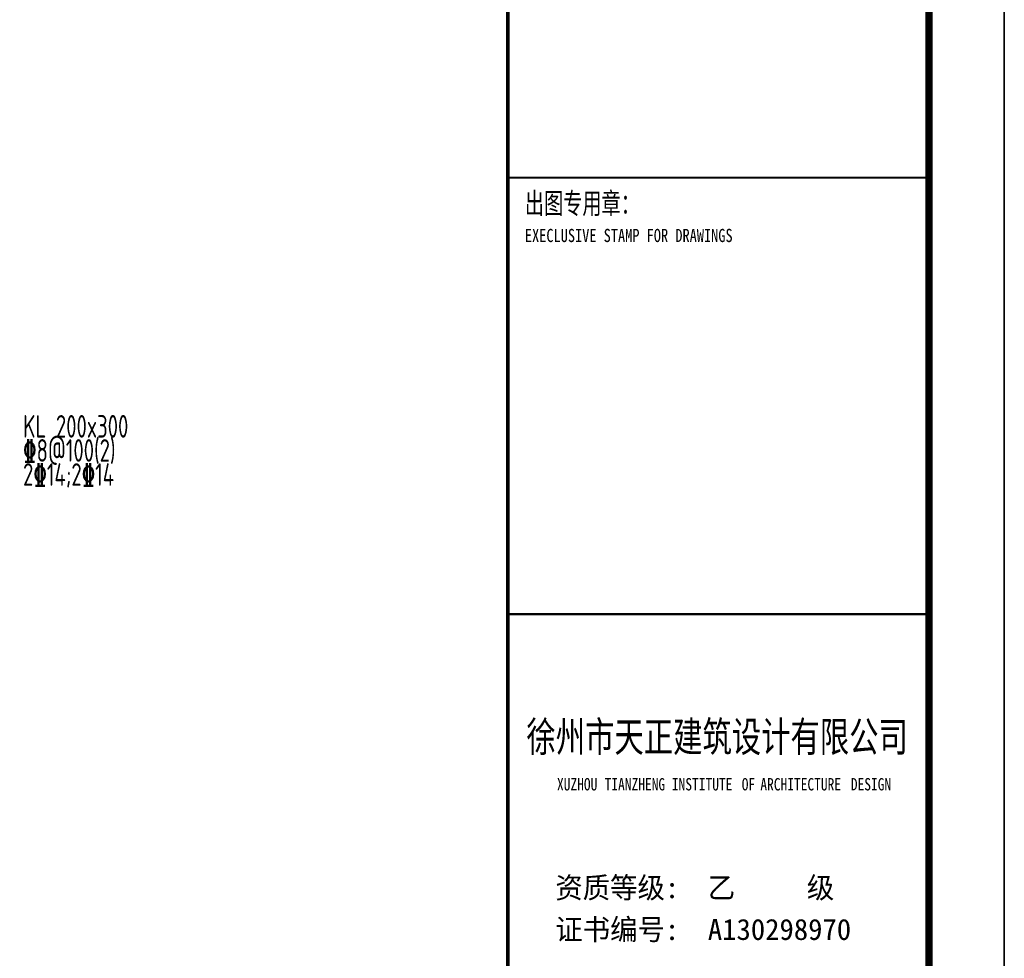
# Model space of a CAD drawing. Extents: x -302077 to 107904, y -9283 to 295706.
# Tile 296 of 297: x 94816 to 107904, y 253533 to 266006. Entities that reach past the tile are written whole.
import ezdxf
from ezdxf.enums import TextEntityAlignment as Align

# ---------------------------------------------------------------- set-up
doc = ezdxf.new("R2010")
doc.units = 0
doc.header["$LTSCALE"] = 500
doc.header["$MEASUREMENT"] = 0
doc.layers.get('0').update_dxf_attribs({"linetype": 'CONTINUOUS'})
for name, color, linetype in [('PUB_TITLE', 4, 'CONTINUOUS'), ('SHEET_TEXT', 3, 'CONTINUOUS'), ('TEXT', 7, 'CONTINUOUS'), ('TK', 7, 'CONTINUOUS')]:
    doc.layers.add(name, color=color, linetype=linetype)
doc.styles.add('-宋体', font='txt', dxfattribs={"width": 0.8})
doc.styles.add('TKHZ1', font='txt', dxfattribs={"width": 0.8})
doc.styles.add('TSSD_Rein', font='tssdeng.shx', dxfattribs={"width": 0.7, "bigfont": 'hztxt.shx'})
doc.styles.add('黑体', font='simhei.ttf', dxfattribs={"width": 0.7, "height": 300})

# ---------------------------------------------------------------- blocks, each defined once
blk = doc.blocks.new('wrtgtg')
at = {"color": 4}
blk.add_line((7804, -4841), (7804, 52559), dxfattribs=at)
at = {"layer": 'PUB_TITLE'}
for p, q in [((8804, 53559), (8804, -5841)), ((7804, -4841), (7804, 52559))]:
    blk.add_line(p, q, dxfattribs=at)
blk.add_lwpolyline([(-75296, -5841), (8804, -5841), (8804, 53559), (-75296, 53559)], close=True, dxfattribs=at)
at = {"layer": 'PUB_TITLE', "const_width": 100}
blk.add_lwpolyline([(-72796, -4841), (7804, -4841), (7804, 52559), (-72796, 52559)], close=True, dxfattribs=at)
at = {"layer": 'PUB_TITLE'}
for points, const_width in [([(2204, -4841), (2204, 52559)], 50), ([(2204, 21759), (7804, 21759)], 29.7), ([(2204, 15959), (7804, 15959)], 29.7)]:
    blk.add_lwpolyline(points, dxfattribs=dict(at, const_width=const_width))
at = {"style": '黑体', "width": 0.8}
for s, height, p in [('XUZHOU', 164.3, (2858, 13617)), ('TIANZHENG', 164.3, (3491, 13617)), ('INSTITUTE', 164.3, (4385, 13617)), ('OF', 164.3, (5314, 13617)), ('ARCHITECTURE', 164.29, (5561, 13617)), ('DESIGN', 164.3, (6764, 13617))]:
    blk.add_text(s, height=height, dxfattribs=at).set_placement(p)
at = {"layer": 'SHEET_TEXT', "style": '-宋体', "width": 0.75}
blk.add_text('徐州市天正建筑设计有限公司', height=400, dxfattribs=at).set_placement((4987, 14131), align=Align.CENTER)
at = {"layer": 'TK', "style": 'TKHZ1'}
for s, height, width, p in [('出图专用章：', 280, 0.7, (2431, 21279)), ('EXECLUSIVE STAMP FOR DRAWINGS', 175, 0.8, (2431, 20904))]:
    blk.add_text(s, height=height, dxfattribs=dict(at, width=width)).set_placement(p)
at = {"layer": 'TK', "style": '-宋体'}
for s, p in [('资质等级:  乙     级', (2836, 12185)), ('证书编号:  A130298970', (2836, 11630))]:
    blk.add_text(s, height=280, dxfattribs=at).set_placement(p)

msp = doc.modelspace()

# ---------------------------------------------------------------- block references
msp.add_blockref('wrtgtg', (99100.057, 242147.088))

# ---------------------------------------------------------------- texts
at = {"layer": 'TEXT', "style": 'TSSD_Rein', "width": 0.7}
for s, p in [('KL 200x300', (94859.998, 260452.269)), ('%%1328@100(2)', (94859.998, 260132.269)), ('2%%13214;2%%13214', (94859.998, 259812.269))]:
    msp.add_text(s, height=300, dxfattribs=at).set_placement(p)

doc.saveas('drawing.dxf')
